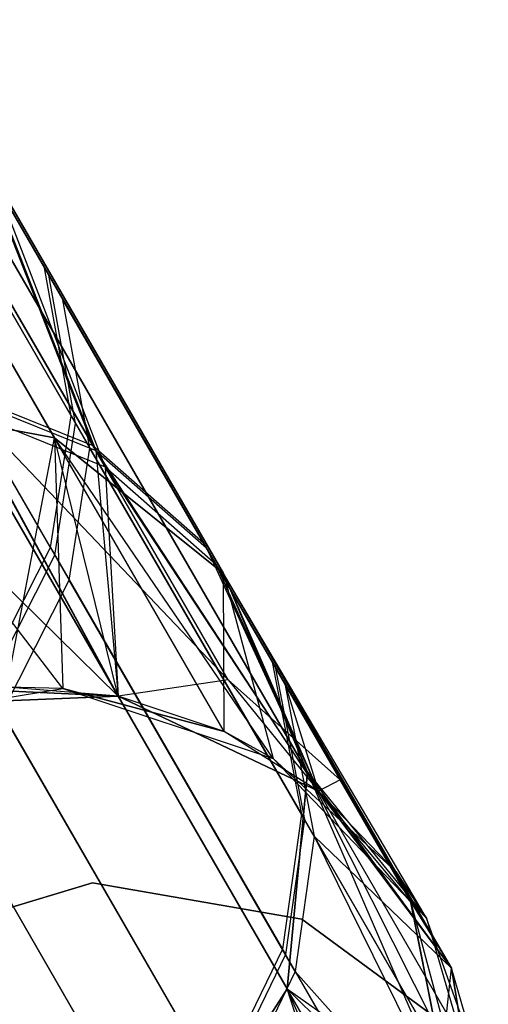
# Model space of a CAD drawing. Extents: x 0.3 to 7.1, y -3.38 to 3.38.
# Tile 332 of 604: x 5.35 to 5.45, y -2.83 to -2.61. Entities that reach past the tile are written whole.
import ezdxf

# ---------------------------------------------------------------- set-up
doc = ezdxf.new("R2010")
doc.units = 0
doc.header["$LTSCALE"] = 2.54
doc.layers.get('0').update_dxf_attribs({"linetype": 'CONTINUOUS'})

# ---------------------------------------------------------------- blocks, each defined once
blk = doc.blocks.new('SINGLES_AVVSTL_STL')
at = {"color": 0}
for p, q in [((5.36082, -2.70572, 56.90238), (5.24624, -2.50727, 56.27062)), ((5.36082, -2.70572, 56.90238), (5.24624, -2.50727, 56.27062)), ((5.24747, -2.50939, 60.05931), (5.36144, -2.7068, 59.42719)), ((5.24747, -2.50939, 60.05931), (5.36144, -2.7068, 59.42719)), ((5.24442, -2.51683, 18.76485), (5.35251, -2.70405, 18.15197)), ((5.24442, -2.51683, 18.76485), (5.35251, -2.70405, 18.15197)), ((5.35251, -2.70405, 22.5369), (5.24442, -2.51683, 21.92401)), ((5.35251, -2.70405, 22.5369), (5.24442, -2.51683, 21.92401)), ((5.36346, -2.7103, 52.52513), (5.25141, -2.51622, 53.15869)), ((5.36346, -2.7103, 52.52513), (5.25141, -2.51622, 53.15869)), ((5.27925, -2.5432, 18.78441), (5.38902, -2.73334, 18.162)), ((5.27925, -2.5432, 18.78441), (5.38902, -2.73334, 18.162)), ((5.38902, -2.73334, 22.52687), (5.27925, -2.5432, 21.90446)), ((5.38902, -2.73334, 22.52687), (5.27925, -2.5432, 21.90446)), ((5.35036, -2.66726, 56.55886), (5.28254, -2.5498, 56.24303)), ((5.35036, -2.66726, 56.55886), (5.28254, -2.5498, 56.24303)), ((5.28379, -2.55196, 60.0868), (5.3513, -2.6689, 59.77075)), ((5.28379, -2.55196, 60.0868), (5.3513, -2.6689, 59.77075)), ((5.28782, -2.55894, 53.18583), (5.35437, -2.6742, 52.86893)), ((5.28782, -2.55894, 53.18583), (5.35437, -2.6742, 52.86893)), ((5.35613, -2.69926, 56.54774), (5.28756, -2.5805, 56.22842)), ((5.35613, -2.69926, 56.54774), (5.28756, -2.5805, 56.22842)), ((5.28883, -2.58269, 60.10134), (5.35708, -2.70091, 59.78181)), ((5.28883, -2.58269, 60.10134), (5.35708, -2.70091, 59.78181)), ((5.29562, -2.5831, 18.80517), (5.40718, -2.77632, 18.17265)), ((5.29562, -2.5831, 18.80517), (5.40718, -2.77632, 18.17265)), ((5.40718, -2.77632, 22.51622), (5.29562, -2.5831, 21.8837)), ((5.40718, -2.77632, 22.51622), (5.29562, -2.5831, 21.8837)), ((5.2929, -2.58974, 53.2002), (5.36018, -2.70628, 52.87981)), ((5.2929, -2.58974, 53.2002), (5.36018, -2.70628, 52.87981)), ((5.35165, -2.72776, 56.53958), (5.28254, -2.60806, 56.21771)), ((5.35165, -2.72776, 56.53958), (5.28254, -2.60806, 56.21771)), ((5.28381, -2.61027, 60.11202), (5.35261, -2.72943, 59.78992)), ((5.28381, -2.61027, 60.11202), (5.35261, -2.72943, 59.78992)), ((5.28792, -2.61738, 53.21075), (5.35573, -2.73484, 52.88779)), ((5.28792, -2.61738, 53.21075), (5.35573, -2.73484, 52.88779)), ((5.28979, -2.62738, 18.82238), (5.40282, -2.82316, 18.18148)), ((5.28979, -2.62738, 18.82238), (5.40282, -2.82316, 18.18148)), ((5.40282, -2.82316, 22.50739), (5.28979, -2.62738, 21.86649)), ((5.40282, -2.82316, 22.50739), (5.28979, -2.62738, 21.86649)), ((5.33602, -2.64242, 56.56928), (5.38471, -2.72676, 56.89525)), ((5.33602, -2.64242, 56.56928), (5.36082, -2.70572, 56.90238)), ((5.33602, -2.64242, 56.56928), (5.36082, -2.70572, 56.90238)), ((5.33602, -2.64242, 56.56928), (5.38471, -2.72676, 56.89525)), ((5.33696, -2.64405, 59.76038), (5.36144, -2.7068, 59.42719)), ((5.33696, -2.64405, 59.76038), (5.36144, -2.7068, 59.42719)), ((5.33696, -2.64405, 59.76038), (5.38534, -2.72784, 59.43426)), ((5.33696, -2.64405, 59.76038), (5.38534, -2.72784, 59.43426)), ((5.38738, -2.73138, 52.53201), (5.33999, -2.6493, 52.85874)), ((5.36346, -2.7103, 52.52513), (5.33999, -2.6493, 52.85874)), ((5.36346, -2.7103, 52.52513), (5.33999, -2.6493, 52.85874)), ((5.38738, -2.73138, 52.53201), (5.33999, -2.6493, 52.85874)), ((5.26309, -2.6659, 18.83209), (5.37696, -2.86313, 18.18647)), ((5.26309, -2.6659, 18.83209), (5.37696, -2.86313, 18.18647)), ((5.37696, -2.86313, 22.5024), (5.26309, -2.6659, 21.85677)), ((5.37696, -2.86313, 22.5024), (5.26309, -2.6659, 21.85677)), ((5.35613, -2.69926, 56.54774), (5.35036, -2.66726, 56.55886)), ((5.35036, -2.66726, 56.55886), (5.39956, -2.75247, 56.88823)), ((5.35613, -2.69926, 56.54774), (5.35036, -2.66726, 56.55886)), ((5.35036, -2.66726, 56.55886), (5.39956, -2.75247, 56.88823)), ((5.35708, -2.70091, 59.78181), (5.3513, -2.6689, 59.77075)), ((5.35708, -2.70091, 59.78181), (5.3513, -2.6689, 59.77075)), ((5.3513, -2.6689, 59.77075), (5.40019, -2.75357, 59.44122)), ((5.3513, -2.6689, 59.77075), (5.40019, -2.75357, 59.44122)), ((5.36018, -2.70628, 52.87981), (5.35437, -2.6742, 52.86893)), ((5.40225, -2.75714, 52.53879), (5.35437, -2.6742, 52.86893)), ((5.36018, -2.70628, 52.87981), (5.35437, -2.6742, 52.86893)), ((5.40225, -2.75714, 52.53879), (5.35437, -2.6742, 52.86893)), ((5.3663, -2.7599, 57.56742), (5.29697, -2.69176, 56.91279)), ((5.3663, -2.7599, 57.56742), (5.29697, -2.69176, 56.91279)), ((5.33002, -2.6933, 56.90856), (5.36082, -2.70572, 56.90238)), ((5.3663, -2.7599, 57.56742), (5.33002, -2.6933, 56.90856)), ((5.3663, -2.7599, 57.56742), (5.33002, -2.6933, 56.90856)), ((5.39006, -2.75637, 57.23264), (5.33002, -2.6933, 56.90856)), ((5.39006, -2.75637, 57.23264), (5.33002, -2.6933, 56.90856)), ((5.33002, -2.6933, 56.90856), (5.36082, -2.70572, 56.90238)), ((5.33064, -2.69437, 59.42105), (5.3663, -2.7599, 58.76742)), ((5.33064, -2.69437, 59.42105), (5.3663, -2.7599, 58.76742)), ((5.33064, -2.69437, 59.42105), (5.36144, -2.7068, 59.42719)), ((5.33064, -2.69437, 59.42105), (5.36144, -2.7068, 59.42719)), ((5.35434, -2.75821, 17.50622), (5.30602, -2.69518, 18.14485)), ((5.30602, -2.69518, 18.14485), (5.35251, -2.70405, 18.15197)), ((5.35434, -2.75821, 17.50622), (5.30602, -2.69518, 18.14485)), ((5.30602, -2.69518, 18.14485), (5.35251, -2.70405, 18.15197)), ((5.35251, -2.70405, 22.5369), (5.30602, -2.69518, 22.54401)), ((5.35251, -2.70405, 22.5369), (5.30602, -2.69518, 22.54401)), ((5.33264, -2.69784, 52.51915), (5.3663, -2.7599, 51.88278)), ((5.33264, -2.69784, 52.51915), (5.3663, -2.7599, 51.88278)), ((5.33264, -2.69784, 52.51915), (5.36346, -2.7103, 52.52513)), ((5.33264, -2.69784, 52.51915), (5.36346, -2.7103, 52.52513)), ((5.35165, -2.72776, 56.53958), (5.35613, -2.69926, 56.54774)), ((5.35165, -2.72776, 56.53958), (5.35613, -2.69926, 56.54774)), ((5.35261, -2.72943, 59.78992), (5.35708, -2.70091, 59.78181)), ((5.35261, -2.72943, 59.78992), (5.35708, -2.70091, 59.78181)), ((5.35613, -2.69926, 56.54774), (5.40587, -2.78541, 56.88074)), ((5.35613, -2.69926, 56.54774), (5.40587, -2.78541, 56.88074)), ((5.35708, -2.70091, 59.78181), (5.40651, -2.78652, 59.44865)), ((5.35708, -2.70091, 59.78181), (5.40651, -2.78652, 59.44865)), ((5.34227, -2.75796, 23.18265), (5.35251, -2.70405, 22.5369)), ((5.34227, -2.75796, 23.18265), (5.35251, -2.70405, 22.5369)), ((5.35251, -2.70405, 18.15197), (5.35434, -2.75821, 17.50622)), ((5.39974, -2.77336, 17.50622), (5.35251, -2.70405, 18.15197)), ((5.35251, -2.70405, 18.15197), (5.38902, -2.73334, 18.162)), ((5.39974, -2.77336, 17.50622), (5.35251, -2.70405, 18.15197)), ((5.38917, -2.76754, 17.50622), (5.35251, -2.70405, 18.15197)), ((5.38917, -2.76754, 17.50622), (5.35251, -2.70405, 18.15197)), ((5.35251, -2.70405, 18.15197), (5.35434, -2.75821, 17.50622)), ((5.35251, -2.70405, 18.15197), (5.38902, -2.73334, 18.162)), ((5.3663, -2.7599, 23.18265), (5.35251, -2.70405, 22.5369)), ((5.3663, -2.7599, 23.18265), (5.35251, -2.70405, 22.5369)), ((5.38917, -2.76754, 23.18265), (5.35251, -2.70405, 22.5369)), ((5.38917, -2.76754, 23.18265), (5.35251, -2.70405, 22.5369)), ((5.38902, -2.73334, 22.52687), (5.35251, -2.70405, 22.5369)), ((5.38902, -2.73334, 22.52687), (5.35251, -2.70405, 22.5369)), ((5.35573, -2.73484, 52.88779), (5.36018, -2.70628, 52.87981)), ((5.35573, -2.73484, 52.88779), (5.36018, -2.70628, 52.87981)), ((5.40859, -2.79013, 52.54603), (5.36018, -2.70628, 52.87981)), ((5.40859, -2.79013, 52.54603), (5.36018, -2.70628, 52.87981)), ((5.36082, -2.70572, 56.90238), (5.38471, -2.72676, 56.89525)), ((5.39006, -2.75637, 57.23264), (5.36082, -2.70572, 56.90238)), ((5.36082, -2.70572, 56.90238), (5.38471, -2.72676, 56.89525)), ((5.39006, -2.75637, 57.23264), (5.36082, -2.70572, 56.90238)), ((5.36144, -2.7068, 59.42719), (5.3663, -2.7599, 58.76742)), ((5.36144, -2.7068, 59.42719), (5.3663, -2.7599, 58.76742)), ((5.36144, -2.7068, 59.42719), (5.40954, -2.78042, 58.76742)), ((5.36144, -2.7068, 59.42719), (5.38534, -2.72784, 59.43426)), ((5.36144, -2.7068, 59.42719), (5.40954, -2.78042, 58.76742)), ((5.36144, -2.7068, 59.42719), (5.38534, -2.72784, 59.43426)), ((5.36346, -2.7103, 52.52513), (5.3663, -2.7599, 51.88278)), ((5.36346, -2.7103, 52.52513), (5.3663, -2.7599, 51.88278)), ((5.36346, -2.7103, 52.52513), (5.40954, -2.78042, 51.88278)), ((5.36346, -2.7103, 52.52513), (5.38738, -2.73138, 52.53201)), ((5.36346, -2.7103, 52.52513), (5.40954, -2.78042, 51.88278)), ((5.36346, -2.7103, 52.52513), (5.38738, -2.73138, 52.53201)), ((5.33715, -2.75637, 56.5332), (5.35165, -2.72776, 56.53958)), ((5.33715, -2.75637, 56.5332), (5.35165, -2.72776, 56.53958)), ((5.35165, -2.72776, 56.53958), (5.40179, -2.81461, 56.87524)), ((5.35165, -2.72776, 56.53958), (5.40179, -2.81461, 56.87524)), ((5.41426, -2.77795, 57.22904), (5.38471, -2.72676, 56.89525)), ((5.41426, -2.77795, 57.22904), (5.38471, -2.72676, 56.89525)), ((5.38534, -2.72784, 59.43426), (5.40954, -2.78042, 58.76742)), ((5.38534, -2.72784, 59.43426), (5.40954, -2.78042, 58.76742)), ((5.42958, -2.80448, 59.10659), (5.38534, -2.72784, 59.43426)), ((5.42958, -2.80448, 59.10659), (5.38534, -2.72784, 59.43426)), ((5.33812, -2.75805, 59.79626), (5.35261, -2.72943, 59.78992)), ((5.33812, -2.75805, 59.79626), (5.35261, -2.72943, 59.78992)), ((5.35261, -2.72943, 59.78992), (5.40243, -2.81573, 59.4541)), ((5.35261, -2.72943, 59.78992), (5.40243, -2.81573, 59.4541)), ((5.38738, -2.73138, 52.53201), (5.40954, -2.78042, 51.88278)), ((5.38738, -2.73138, 52.53201), (5.40954, -2.78042, 51.88278)), ((5.38738, -2.73138, 52.53201), (5.40225, -2.75714, 52.53879)), ((5.38738, -2.73138, 52.53201), (5.40225, -2.75714, 52.53879)), ((5.34126, -2.76349, 52.89401), (5.35573, -2.73484, 52.88779)), ((5.34126, -2.76349, 52.89401), (5.35573, -2.73484, 52.88779)), ((5.40454, -2.81937, 52.55134), (5.35573, -2.73484, 52.88779)), ((5.40454, -2.81937, 52.55134), (5.35573, -2.73484, 52.88779)), ((5.38902, -2.73334, 18.162), (5.39974, -2.77336, 17.50622)), ((5.4329, -2.80788, 17.50622), (5.38902, -2.73334, 18.162)), ((5.38902, -2.73334, 18.162), (5.40718, -2.77632, 18.17265)), ((5.4329, -2.80788, 17.50622), (5.38902, -2.73334, 18.162)), ((5.42624, -2.79781, 17.50622), (5.38902, -2.73334, 18.162)), ((5.42624, -2.79781, 17.50622), (5.38902, -2.73334, 18.162)), ((5.38902, -2.73334, 18.162), (5.39974, -2.77336, 17.50622)), ((5.38902, -2.73334, 18.162), (5.40718, -2.77632, 18.17265)), ((5.4383, -2.81869, 23.18265), (5.38902, -2.73334, 22.52687)), ((5.42624, -2.79781, 23.18265), (5.38902, -2.73334, 22.52687)), ((5.38917, -2.76754, 23.18265), (5.38902, -2.73334, 22.52687)), ((5.38917, -2.76754, 23.18265), (5.38902, -2.73334, 22.52687)), ((5.40954, -2.78042, 23.18265), (5.38902, -2.73334, 22.52687)), ((5.42624, -2.79781, 23.18265), (5.38902, -2.73334, 22.52687)), ((5.40954, -2.78042, 23.18265), (5.38902, -2.73334, 22.52687)), ((5.4383, -2.81869, 23.18265), (5.38902, -2.73334, 22.52687)), ((5.40718, -2.77632, 22.51622), (5.38902, -2.73334, 22.52687)), ((5.40718, -2.77632, 22.51622), (5.38902, -2.73334, 22.52687)), ((5.39956, -2.75247, 56.88823), (5.40587, -2.78541, 56.88074)), ((5.42942, -2.8042, 57.22551), (5.39956, -2.75247, 56.88823)), ((5.39956, -2.75247, 56.88823), (5.40587, -2.78541, 56.88074)), ((5.42942, -2.8042, 57.22551), (5.39956, -2.75247, 56.88823)), ((5.40019, -2.75357, 59.44122), (5.40651, -2.78652, 59.44865)), ((5.40019, -2.75357, 59.44122), (5.42958, -2.80448, 59.10659)), ((5.40019, -2.75357, 59.44122), (5.40651, -2.78652, 59.44865)), ((5.40019, -2.75357, 59.44122), (5.42958, -2.80448, 59.10659)), ((5.33715, -2.75637, 56.5332), (5.38759, -2.84375, 56.87096)), ((5.33715, -2.75637, 56.5332), (5.38759, -2.84375, 56.87096)), ((5.39006, -2.75637, 57.23264), (5.3663, -2.7599, 57.56742)), ((5.39006, -2.75637, 57.23264), (5.3663, -2.7599, 57.56742)), ((5.41426, -2.77795, 57.22904), (5.39006, -2.75637, 57.23264)), ((5.39006, -2.75637, 57.23264), (5.40954, -2.78042, 57.56742)), ((5.39006, -2.75637, 57.23264), (5.40954, -2.78042, 57.56742)), ((5.41426, -2.77795, 57.22904), (5.39006, -2.75637, 57.23264)), ((5.3071, -2.76589, 1.70622), (5.35434, -2.75821, 1.70622)), ((5.3071, -2.76589, 1.70622), (5.35434, -2.75821, 1.70622)), ((5.3663, -2.7599, 57.56742), (5.33548, -2.75847, 57.56742)), ((5.33548, -2.75847, 57.56742), (5.3663, -2.7599, 58.76742)), ((5.33548, -2.75847, 57.56742), (5.3663, -2.7599, 58.76742)), ((5.3663, -2.7599, 57.56742), (5.33548, -2.75847, 57.56742)), ((5.33812, -2.75805, 59.79626), (5.38825, -2.84488, 59.45836)), ((5.33812, -2.75805, 59.79626), (5.38825, -2.84488, 59.45836)), ((5.35434, -2.75821, 17.50622), (5.34227, -2.75796, 17.50622)), ((5.35434, -2.75821, 1.70622), (5.34227, -2.75796, 17.50622)), ((5.35434, -2.75821, 17.50622), (5.34227, -2.75796, 17.50622)), ((5.35434, -2.75821, 1.70622), (5.34227, -2.75796, 17.50622)), ((5.3663, -2.7599, 23.18265), (5.34227, -2.75796, 23.18265)), ((5.3663, -2.7599, 23.18265), (5.34227, -2.75796, 23.18265)), ((5.35434, -2.75821, 1.70622), (5.39974, -2.77336, 1.70622)), ((5.38917, -2.76754, 17.50622), (5.35434, -2.75821, 17.50622)), ((5.35434, -2.75821, 1.70622), (5.39974, -2.77336, 1.70622)), ((5.35434, -2.75821, 1.70622), (5.38917, -2.76754, 17.50622)), ((5.35434, -2.75821, 1.70622), (5.38917, -2.76754, 17.50622)), ((5.35434, -2.75821, 1.70622), (5.35434, -2.75821, 17.50622)), ((5.38917, -2.76754, 17.50622), (5.35434, -2.75821, 17.50622)), ((5.35434, -2.75821, 1.70622), (5.35434, -2.75821, 17.50622)), ((5.40225, -2.75714, 52.53879), (5.40954, -2.78042, 51.88278)), ((5.40225, -2.75714, 52.53879), (5.40954, -2.78042, 51.88278)), ((5.40225, -2.75714, 52.53879), (5.4383, -2.81869, 51.88278)), ((5.40225, -2.75714, 52.53879), (5.4383, -2.81869, 51.88278)), ((5.40225, -2.75714, 52.53879), (5.40859, -2.79013, 52.54603)), ((5.40225, -2.75714, 52.53879), (5.40859, -2.79013, 52.54603)), ((5.3663, -2.7599, 23.18265), (5.31848, -2.76183, 51.88278)), ((5.31848, -2.76183, 51.88278), (5.3663, -2.7599, 51.88278)), ((5.3663, -2.7599, 23.18265), (5.31848, -2.76183, 51.88278)), ((5.31848, -2.76183, 51.88278), (5.3663, -2.7599, 51.88278)), ((5.3663, -2.7599, 58.76742), (5.31848, -2.76183, 58.76742)), ((5.3663, -2.7599, 58.76742), (5.31848, -2.76183, 58.76742)), ((5.40954, -2.78042, 23.18265), (5.3663, -2.7599, 51.88278)), ((5.3663, -2.7599, 51.88278), (5.40954, -2.78042, 51.88278)), ((5.38917, -2.76754, 23.18265), (5.3663, -2.7599, 51.88278)), ((5.40954, -2.78042, 23.18265), (5.3663, -2.7599, 51.88278)), ((5.38917, -2.76754, 23.18265), (5.3663, -2.7599, 51.88278)), ((5.38917, -2.76754, 23.18265), (5.3663, -2.7599, 23.18265)), ((5.3663, -2.7599, 23.18265), (5.3663, -2.7599, 51.88278)), ((5.3663, -2.7599, 23.18265), (5.3663, -2.7599, 51.88278)), ((5.38917, -2.76754, 23.18265), (5.3663, -2.7599, 23.18265)), ((5.3663, -2.7599, 51.88278), (5.40954, -2.78042, 51.88278)), ((5.40954, -2.78042, 58.76742), (5.3663, -2.7599, 58.76742)), ((5.40954, -2.78042, 57.56742), (5.3663, -2.7599, 57.56742)), ((5.3663, -2.7599, 57.56742), (5.3663, -2.7599, 58.76742)), ((5.40954, -2.78042, 58.76742), (5.3663, -2.7599, 58.76742)), ((5.3663, -2.7599, 57.56742), (5.3663, -2.7599, 58.76742)), ((5.40954, -2.78042, 57.56742), (5.3663, -2.7599, 57.56742)), ((5.39036, -2.84854, 52.55548), (5.34126, -2.76349, 52.89401)), ((5.39036, -2.84854, 52.55548), (5.34126, -2.76349, 52.89401)), ((5.39974, -2.77336, 17.50622), (5.38917, -2.76754, 17.50622)), ((5.39974, -2.77336, 1.70622), (5.38917, -2.76754, 17.50622)), ((5.39974, -2.77336, 17.50622), (5.38917, -2.76754, 17.50622)), ((5.39974, -2.77336, 1.70622), (5.38917, -2.76754, 17.50622)), ((5.40954, -2.78042, 23.18265), (5.38917, -2.76754, 23.18265)), ((5.40954, -2.78042, 23.18265), (5.38917, -2.76754, 23.18265)), ((5.39974, -2.77336, 1.70622), (5.4329, -2.80788, 1.70622)), ((5.42624, -2.79781, 17.50622), (5.39974, -2.77336, 17.50622)), ((5.42624, -2.79781, 17.50622), (5.39974, -2.77336, 17.50622)), ((5.42624, -2.79781, 17.50622), (5.39974, -2.77336, 1.70622)), ((5.39974, -2.77336, 1.70622), (5.39974, -2.77336, 17.50622)), ((5.42624, -2.79781, 17.50622), (5.39974, -2.77336, 1.70622)), ((5.39974, -2.77336, 1.70622), (5.4329, -2.80788, 1.70622)), ((5.39974, -2.77336, 1.70622), (5.39974, -2.77336, 17.50622)), ((5.40718, -2.77632, 18.17265), (5.40282, -2.82316, 18.18148)), ((5.40718, -2.77632, 18.17265), (5.40282, -2.82316, 18.18148)), ((5.40282, -2.82316, 22.50739), (5.40718, -2.77632, 22.51622)), ((5.40282, -2.82316, 22.50739), (5.40718, -2.77632, 22.51622)), ((5.40718, -2.77632, 18.17265), (5.4329, -2.80788, 17.50622)), ((5.44622, -2.85386, 17.50622), (5.40718, -2.77632, 18.17265)), ((5.44622, -2.85386, 17.50622), (5.40718, -2.77632, 18.17265)), ((5.445, -2.84184, 17.50622), (5.40718, -2.77632, 18.17265)), ((5.445, -2.84184, 17.50622), (5.40718, -2.77632, 18.17265)), ((5.40718, -2.77632, 18.17265), (5.4329, -2.80788, 17.50622)), ((5.4383, -2.81869, 23.18265), (5.40718, -2.77632, 22.51622)), ((5.445, -2.84184, 23.18265), (5.40718, -2.77632, 22.51622)), ((5.4383, -2.81869, 23.18265), (5.40718, -2.77632, 22.51622)), ((5.445, -2.84184, 23.18265), (5.40718, -2.77632, 22.51622)), ((5.44597, -2.86593, 23.18265), (5.40718, -2.77632, 22.51622)), ((5.44597, -2.86593, 23.18265), (5.40718, -2.77632, 22.51622)), ((5.41426, -2.77795, 57.22904), (5.40954, -2.78042, 57.56742)), ((5.41426, -2.77795, 57.22904), (5.40954, -2.78042, 57.56742)), ((5.42942, -2.8042, 57.22551), (5.41426, -2.77795, 57.22904)), ((5.41426, -2.77795, 57.22904), (5.4383, -2.81869, 57.56742)), ((5.41426, -2.77795, 57.22904), (5.4383, -2.81869, 57.56742)), ((5.42942, -2.8042, 57.22551), (5.41426, -2.77795, 57.22904)), ((5.4383, -2.81869, 23.18265), (5.40954, -2.78042, 51.88278)), ((5.40954, -2.78042, 51.88278), (5.4383, -2.81869, 51.88278)), ((5.4383, -2.81869, 23.18265), (5.40954, -2.78042, 51.88278)), ((5.42624, -2.79781, 23.18265), (5.40954, -2.78042, 51.88278)), ((5.42624, -2.79781, 23.18265), (5.40954, -2.78042, 51.88278)), ((5.42624, -2.79781, 23.18265), (5.40954, -2.78042, 23.18265)), ((5.40954, -2.78042, 23.18265), (5.40954, -2.78042, 51.88278)), ((5.40954, -2.78042, 23.18265), (5.40954, -2.78042, 51.88278)), ((5.42624, -2.79781, 23.18265), (5.40954, -2.78042, 23.18265)), ((5.40954, -2.78042, 51.88278), (5.4383, -2.81869, 51.88278)), ((5.42958, -2.80448, 59.10659), (5.40954, -2.78042, 58.76742)), ((5.42958, -2.80448, 59.10659), (5.40954, -2.78042, 58.76742)), ((5.4383, -2.81869, 58.76742), (5.40954, -2.78042, 58.76742)), ((5.4383, -2.81869, 57.56742), (5.40954, -2.78042, 57.56742)), ((5.40954, -2.78042, 57.56742), (5.40954, -2.78042, 58.76742)), ((5.4383, -2.81869, 58.76742), (5.40954, -2.78042, 58.76742)), ((5.40954, -2.78042, 57.56742), (5.40954, -2.78042, 58.76742)), ((5.4383, -2.81869, 57.56742), (5.40954, -2.78042, 57.56742)), ((5.40587, -2.78541, 56.88074), (5.40179, -2.81461, 56.87524)), ((5.40587, -2.78541, 56.88074), (5.40179, -2.81461, 56.87524)), ((5.43606, -2.8377, 57.22174), (5.40587, -2.78541, 56.88074)), ((5.43606, -2.8377, 57.22174), (5.40587, -2.78541, 56.88074)), ((5.40651, -2.78652, 59.44865), (5.40243, -2.81573, 59.4541)), ((5.40651, -2.78652, 59.44865), (5.40243, -2.81573, 59.4541)), ((5.40651, -2.78652, 59.44865), (5.43622, -2.83799, 59.11033)), ((5.40651, -2.78652, 59.44865), (5.43622, -2.83799, 59.11033)), ((5.40859, -2.79013, 52.54603), (5.40454, -2.81937, 52.55134)), ((5.40859, -2.79013, 52.54603), (5.40454, -2.81937, 52.55134)), ((5.40859, -2.79013, 52.54603), (5.4383, -2.81869, 51.88278)), ((5.40859, -2.79013, 52.54603), (5.4383, -2.81869, 51.88278)), ((5.40859, -2.79013, 52.54603), (5.44597, -2.86593, 51.88278)), ((5.40859, -2.79013, 52.54603), (5.44597, -2.86593, 51.88278)), ((5.4329, -2.80788, 17.50622), (5.42624, -2.79781, 17.50622)), ((5.42624, -2.79781, 17.50622), (5.4329, -2.80788, 1.70622)), ((5.4329, -2.80788, 17.50622), (5.42624, -2.79781, 17.50622)), ((5.42624, -2.79781, 17.50622), (5.4329, -2.80788, 1.70622)), ((5.31686, -2.81344, 1.9), (5.36076, -2.80027, 1.9)), ((5.36076, -2.80027, 1.7), (5.31686, -2.81344, 1.7)), ((5.36076, -2.80027, 1.7), (5.31686, -2.81344, 1.7)), ((5.31686, -2.81344, 1.9), (5.36076, -2.80027, 1.9)), ((5.36076, -2.80027, 1.9), (5.40593, -2.80808, 1.9)), ((5.40593, -2.80808, 1.7), (5.36076, -2.80027, 1.7)), ((5.36076, -2.80027, 1.7), (5.36076, -2.80027, 1.9)), ((5.36076, -2.80027, 1.7), (5.36076, -2.80027, 1.9)), ((5.40593, -2.80808, 1.7), (5.36076, -2.80027, 1.7)), ((5.36076, -2.80027, 1.9), (5.40593, -2.80808, 1.9)), ((5.43606, -2.8377, 57.22174), (5.42942, -2.8042, 57.22551)), ((5.42942, -2.8042, 57.22551), (5.44597, -2.86593, 57.56742)), ((5.42942, -2.8042, 57.22551), (5.44597, -2.86593, 57.56742)), ((5.42942, -2.8042, 57.22551), (5.4383, -2.81869, 57.56742)), ((5.42942, -2.8042, 57.22551), (5.4383, -2.81869, 57.56742)), ((5.43606, -2.8377, 57.22174), (5.42942, -2.8042, 57.22551)), ((5.43622, -2.83799, 59.11033), (5.42958, -2.80448, 59.10659)), ((5.42958, -2.80448, 59.10659), (5.4383, -2.81869, 58.76742)), ((5.42958, -2.80448, 59.10659), (5.4383, -2.81869, 58.76742)), ((5.43622, -2.83799, 59.11033), (5.42958, -2.80448, 59.10659)), ((5.40593, -2.80808, 1.9), (5.44287, -2.83521, 1.9)), ((5.44287, -2.83521, 1.7), (5.40593, -2.80808, 1.7)), ((5.40593, -2.80808, 1.7), (5.40593, -2.80808, 1.9)), ((5.40593, -2.80808, 1.7), (5.40593, -2.80808, 1.9)), ((5.44287, -2.83521, 1.7), (5.40593, -2.80808, 1.7)), ((5.40593, -2.80808, 1.9), (5.44287, -2.83521, 1.9)), ((5.4329, -2.80788, 1.70622), (5.44622, -2.85386, 1.70622)), ((5.445, -2.84184, 17.50622), (5.4329, -2.80788, 17.50622)), ((5.4329, -2.80788, 17.50622), (5.4329, -2.80788, 1.70622)), ((5.4329, -2.80788, 17.50622), (5.4329, -2.80788, 1.70622)), ((5.445, -2.84184, 17.50622), (5.4329, -2.80788, 17.50622)), ((5.445, -2.84184, 17.50622), (5.4329, -2.80788, 1.70622)), ((5.445, -2.84184, 17.50622), (5.4329, -2.80788, 1.70622)), ((5.4329, -2.80788, 1.70622), (5.44622, -2.85386, 1.70622)), ((5.40179, -2.81461, 56.87524), (5.38759, -2.84375, 56.87096)), ((5.40179, -2.81461, 56.87524), (5.38759, -2.84375, 56.87096)), ((5.40243, -2.81573, 59.4541), (5.38825, -2.84488, 59.45836)), ((5.40243, -2.81573, 59.4541), (5.38825, -2.84488, 59.45836)), ((5.43222, -2.86732, 57.21897), (5.40179, -2.81461, 56.87524)), ((5.43222, -2.86732, 57.21897), (5.40179, -2.81461, 56.87524)), ((5.40243, -2.81573, 59.4541), (5.43239, -2.86761, 59.11307)), ((5.40243, -2.81573, 59.4541), (5.43239, -2.86761, 59.11307)), ((5.40454, -2.81937, 52.55134), (5.39036, -2.84854, 52.55548)), ((5.40454, -2.81937, 52.55134), (5.39036, -2.84854, 52.55548)), ((5.40454, -2.81937, 52.55134), (5.44597, -2.86593, 51.88278)), ((5.40454, -2.81937, 52.55134), (5.44597, -2.86593, 51.88278)), ((5.40454, -2.81937, 52.55134), (5.44251, -2.88514, 51.88278)), ((5.40454, -2.81937, 52.55134), (5.44251, -2.88514, 51.88278)), ((5.43622, -2.83799, 59.11033), (5.4383, -2.81869, 58.76742)), ((5.43622, -2.83799, 59.11033), (5.4383, -2.81869, 58.76742)), ((5.44597, -2.86593, 23.18265), (5.4383, -2.81869, 51.88278)), ((5.4383, -2.81869, 51.88278), (5.44597, -2.86593, 51.88278)), ((5.445, -2.84184, 23.18265), (5.4383, -2.81869, 51.88278)), ((5.44597, -2.86593, 23.18265), (5.4383, -2.81869, 51.88278)), ((5.445, -2.84184, 23.18265), (5.4383, -2.81869, 51.88278)), ((5.445, -2.84184, 23.18265), (5.4383, -2.81869, 23.18265)), ((5.4383, -2.81869, 23.18265), (5.4383, -2.81869, 51.88278)), ((5.4383, -2.81869, 23.18265), (5.4383, -2.81869, 51.88278)), ((5.445, -2.84184, 23.18265), (5.4383, -2.81869, 23.18265)), ((5.4383, -2.81869, 51.88278), (5.44597, -2.86593, 51.88278)), ((5.44597, -2.86593, 58.76742), (5.4383, -2.81869, 58.76742)), ((5.44597, -2.86593, 57.56742), (5.4383, -2.81869, 57.56742)), ((5.4383, -2.81869, 57.56742), (5.4383, -2.81869, 58.76742)), ((5.44597, -2.86593, 58.76742), (5.4383, -2.81869, 58.76742)), ((5.4383, -2.81869, 57.56742), (5.4383, -2.81869, 58.76742)), ((5.44597, -2.86593, 57.56742), (5.4383, -2.81869, 57.56742)), ((5.40282, -2.82316, 18.18148), (5.37696, -2.86313, 18.18647)), ((5.40282, -2.82316, 18.18148), (5.37696, -2.86313, 18.18647)), ((5.37696, -2.86313, 22.5024), (5.40282, -2.82316, 22.50739)), ((5.37696, -2.86313, 22.5024), (5.40282, -2.82316, 22.50739)), ((5.40282, -2.82316, 18.18148), (5.44622, -2.85386, 17.50622)), ((5.43664, -2.90075, 17.50622), (5.40282, -2.82316, 18.18148)), ((5.43664, -2.90075, 17.50622), (5.40282, -2.82316, 18.18148)), ((5.44115, -2.88955, 17.50622), (5.40282, -2.82316, 18.18148)), ((5.44115, -2.88955, 17.50622), (5.40282, -2.82316, 18.18148)), ((5.40282, -2.82316, 18.18148), (5.44622, -2.85386, 17.50622)), ((5.44597, -2.86593, 23.18265), (5.40282, -2.82316, 22.50739)), ((5.44115, -2.88955, 23.18265), (5.40282, -2.82316, 22.50739)), ((5.44597, -2.86593, 23.18265), (5.40282, -2.82316, 22.50739)), ((5.44115, -2.88955, 23.18265), (5.40282, -2.82316, 22.50739)), ((5.43082, -2.91133, 23.18265), (5.40282, -2.82316, 22.50739)), ((5.43082, -2.91133, 23.18265), (5.40282, -2.82316, 22.50739))]:
    blk.add_line(p, q, dxfattribs=at)

msp = doc.modelspace()

# ---------------------------------------------------------------- block references
at = {"color": 0}
msp.add_blockref('SINGLES_AVVSTL_STL', (0, 0), dxfattribs=at)

doc.saveas('drawing.dxf')
